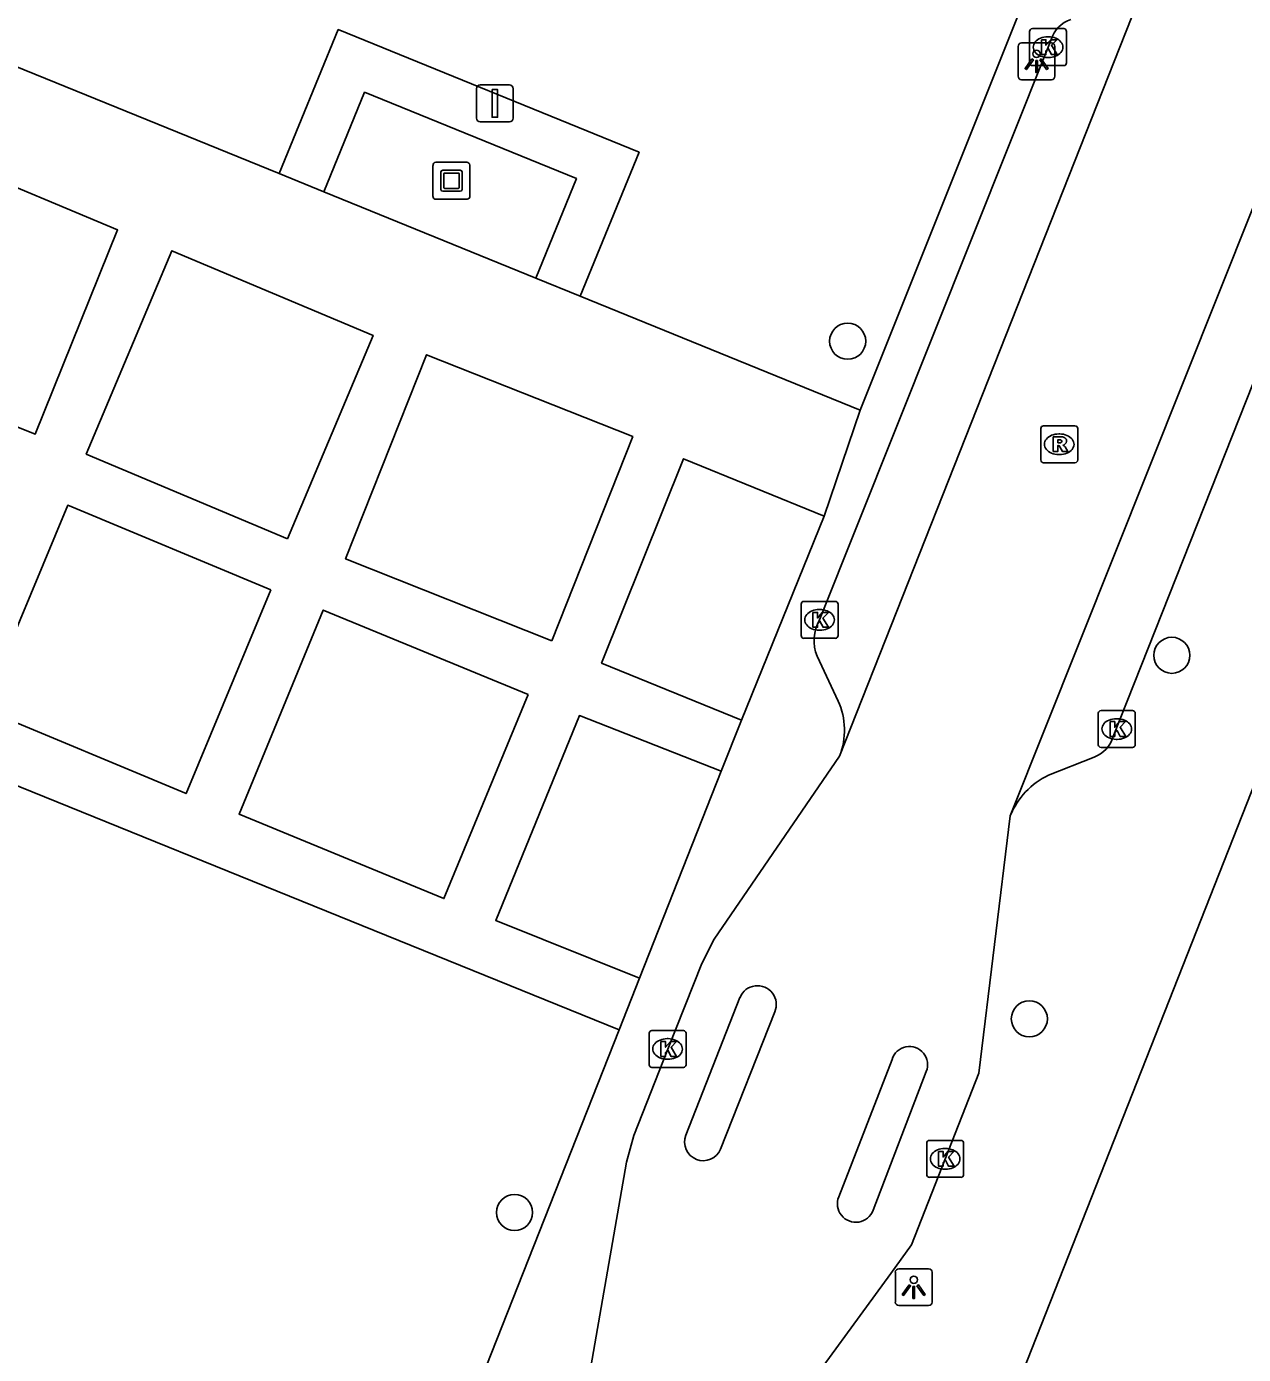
# Model space of a CAD drawing. Extents: x 159822 to 160765, y 380693 to 381634.
# Drawn here: x 160319.44 to 160352.4, y 381375.72 to 381411.7 of the extents above; entities that cross this region are included whole.
import ezdxf

# ---------------------------------------------------------------- set-up
doc = ezdxf.new("R2010")
doc.units = 0
for name, color, linetype in [('IMGEO_Boom', 7, 'Continuous'), ('IMGEO_Haag', 7, 'Continuous'), ('IMGEO_Kolk', 7, 'Continuous'), ('IMGEO_Kunstobject', 7, 'Continuous'), ('IMGEO_Lichtpunt', 7, 'Continuous'), ('IMGEO_Rijbaan_lokaal_open', 7, 'Continuous'), ('IMGEO_Rioolput', 7, 'Continuous'), ('IMGEO_Verkeersbordpaal', 7, 'Continuous'), ('IMGEO_Voetpad_open', 7, 'Continuous')]:
    doc.layers.add(name, color=color, linetype=linetype)

msp = doc.modelspace()

# ---------------------------------------------------------------- linework, layer by layer
at = {"layer": 'IMGEO_Boom'}
for centre in [(160341.681, 381403.171), (160350.464, 381394.662), (160346.603, 381384.814), (160332.659, 381379.567)]:
    msp.add_circle(centre, 0.489, dxfattribs=at)
at = {"layer": 'IMGEO_Haag'}
msp.add_lwpolyline([(160326.286, 381407.712), (160327.883, 381411.613), (160336.031, 381408.291), (160334.437, 381404.394)], dxfattribs=at)
at = {"layer": 'IMGEO_Kolk'}
for p, q in [((160346.609, 381410.714), (160346.609, 381411.566)), ((160346.684, 381411.64), (160347.536, 381411.64)), ((160347.097, 381411.42), (160347.122, 381411.42)), ((160347.61, 381411.566), (160347.61, 381410.714)), ((160347.536, 381410.64), (160346.684, 381410.64)), ((160347.12, 381410.86), (160347.095, 381410.86)), ((160340.421, 381395.196), (160340.421, 381396.048)), ((160340.496, 381396.122), (160341.348, 381396.122)), ((160340.909, 381395.902), (160340.934, 381395.902)), ((160341.422, 381396.048), (160341.422, 381395.196)), ((160340.932, 381395.342), (160340.907, 381395.342)), ((160341.348, 381395.122), (160340.496, 381395.122)), ((160348.47, 381392.239), (160348.47, 381393.091)), ((160348.545, 381393.165), (160349.397, 381393.165)), ((160349.471, 381393.091), (160349.471, 381392.239)), ((160348.958, 381392.945), (160348.983, 381392.945)), ((160348.981, 381392.385), (160348.956, 381392.385)), ((160349.397, 381392.165), (160348.545, 381392.165)), ((160336.304, 381383.57), (160336.304, 381384.422)), ((160336.379, 381384.496), (160337.231, 381384.496)), ((160337.305, 381384.422), (160337.305, 381383.57)), ((160336.792, 381384.276), (160336.817, 381384.276)), ((160336.815, 381383.716), (160336.79, 381383.716)), ((160337.231, 381383.496), (160336.379, 381383.496)), ((160343.897, 381381.519), (160344.749, 381381.519)), ((160343.822, 381380.593), (160343.822, 381381.445)), ((160344.31, 381381.299), (160344.335, 381381.299)), ((160344.823, 381381.445), (160344.823, 381380.593)), ((160344.749, 381380.519), (160343.897, 381380.519)), ((160344.333, 381380.739), (160344.308, 381380.739))]:
    msp.add_line(p, q, dxfattribs=at)
for points in [[(160346.609, 381410.714), (160346.609, 381411.566)], [(160346.684, 381411.64), (160347.536, 381411.64)], [(160346.93, 381411.34), (160347.053, 381411.34), (160347.053, 381411.189), (160347.183, 381411.34), (160347.347, 381411.34), (160347.201, 381411.189), (160347.354, 381410.94), (160347.202, 381410.94), (160347.117, 381411.104), (160347.053, 381411.037), (160347.053, 381410.94), (160346.93, 381410.94), (160346.93, 381411.34)], [(160347.61, 381411.566), (160347.61, 381410.714)], [(160347.536, 381410.64), (160346.684, 381410.64)], [(160340.421, 381395.196), (160340.421, 381396.048)], [(160340.496, 381396.122), (160341.348, 381396.122)], [(160341.422, 381396.048), (160341.422, 381395.196)], [(160340.742, 381395.822), (160340.865, 381395.822), (160340.865, 381395.671), (160340.995, 381395.822), (160341.159, 381395.822), (160341.013, 381395.671), (160341.166, 381395.422), (160341.014, 381395.422), (160340.929, 381395.586), (160340.865, 381395.519), (160340.865, 381395.422), (160340.742, 381395.422), (160340.742, 381395.822)], [(160341.348, 381395.122), (160340.496, 381395.122)], [(160348.47, 381392.239), (160348.47, 381393.091)], [(160348.545, 381393.165), (160349.397, 381393.165)], [(160349.471, 381393.091), (160349.471, 381392.239)], [(160348.791, 381392.865), (160348.914, 381392.865), (160348.914, 381392.714), (160349.044, 381392.865), (160349.208, 381392.865), (160349.062, 381392.714), (160349.215, 381392.465), (160349.063, 381392.465), (160348.978, 381392.629), (160348.914, 381392.562), (160348.914, 381392.465), (160348.791, 381392.465), (160348.791, 381392.865)], [(160349.397, 381392.165), (160348.545, 381392.165)], [(160336.304, 381383.57), (160336.304, 381384.422)], [(160336.379, 381384.496), (160337.231, 381384.496)], [(160337.305, 381384.422), (160337.305, 381383.57)], [(160336.625, 381384.196), (160336.748, 381384.196), (160336.748, 381384.045), (160336.878, 381384.196), (160337.042, 381384.196), (160336.896, 381384.045), (160337.049, 381383.796), (160336.897, 381383.796), (160336.812, 381383.96), (160336.748, 381383.893), (160336.748, 381383.796), (160336.625, 381383.796), (160336.625, 381384.196)], [(160337.231, 381383.496), (160336.379, 381383.496)], [(160343.897, 381381.519), (160344.749, 381381.519)], [(160343.822, 381380.593), (160343.822, 381381.445)], [(160344.143, 381381.219), (160344.266, 381381.219), (160344.266, 381381.068), (160344.396, 381381.219), (160344.56, 381381.219), (160344.414, 381381.068), (160344.567, 381380.819), (160344.415, 381380.819), (160344.33, 381380.983), (160344.266, 381380.916), (160344.266, 381380.819), (160344.143, 381380.819), (160344.143, 381381.219)], [(160344.823, 381381.445), (160344.823, 381380.593)], [(160344.749, 381380.519), (160343.897, 381380.519)]]:
    msp.add_lwpolyline(points, dxfattribs=at)
for centre, start, end in [((160346.686, 381411.564), 91.552, 178.448), ((160346.686, 381411.564), 91.552, 178.448), ((160347.534, 381411.564), 1.552, 88.448), ((160347.534, 381411.564), 1.552, 88.448), ((160346.686, 381410.716), 181.552, 268.448), ((160346.686, 381410.716), 181.552, 268.448), ((160347.534, 381410.716), 271.552, 358.448), ((160347.534, 381410.716), 271.552, 358.448), ((160340.498, 381396.046), 91.552, 178.448), ((160340.498, 381396.046), 91.552, 178.448), ((160341.346, 381396.046), 1.552, 88.448), ((160341.346, 381396.046), 1.552, 88.448), ((160340.498, 381395.198), 181.552, 268.448), ((160340.498, 381395.198), 181.552, 268.448), ((160341.346, 381395.198), 271.552, 358.448), ((160341.346, 381395.198), 271.552, 358.448), ((160348.547, 381393.089), 91.552, 178.448), ((160348.547, 381393.089), 91.552, 178.448), ((160349.395, 381393.089), 1.552, 88.448), ((160349.395, 381393.089), 1.552, 88.448), ((160348.547, 381392.241), 181.552, 268.448), ((160348.547, 381392.241), 181.552, 268.448), ((160349.395, 381392.241), 271.552, 358.448), ((160349.395, 381392.241), 271.552, 358.448), ((160336.381, 381384.42), 91.552, 178.448), ((160336.381, 381384.42), 91.552, 178.448), ((160337.229, 381384.42), 1.552, 88.448), ((160337.229, 381384.42), 1.552, 88.448), ((160336.381, 381383.572), 181.552, 268.448), ((160336.381, 381383.572), 181.552, 268.448), ((160337.229, 381383.572), 271.552, 358.448), ((160337.229, 381383.572), 271.552, 358.448), ((160343.899, 381381.443), 91.552, 178.448), ((160343.899, 381381.443), 91.552, 178.448), ((160344.747, 381381.443), 1.552, 88.448), ((160344.747, 381381.443), 1.552, 88.448), ((160343.899, 381380.595), 181.552, 268.448), ((160343.899, 381380.595), 181.552, 268.448), ((160344.747, 381380.595), 271.552, 358.448), ((160344.747, 381380.595), 271.552, 358.448)]:
    msp.add_arc(centre, 0.0765, start, end, dxfattribs=at)
for centre, major_axis, ratio, start_param, end_param in [((160347.096, 381411.14), (-0.387, 0.002), 0.722429, 4.712389, 7.853982), ((160347.121, 381411.14), (-0.39, 0.002), 0.717154, 1.570796, 4.712389), ((160340.908, 381395.622), (-0.387, 0.002), 0.722429, 4.712389, 7.853982), ((160340.933, 381395.622), (-0.39, 0.002), 0.717154, 1.570796, 4.712389), ((160348.957, 381392.665), (-0.387, 0.002), 0.722429, 4.712389, 7.853982), ((160348.982, 381392.665), (-0.39, 0.002), 0.717154, 1.570796, 4.712389), ((160336.791, 381383.996), (-0.387, 0.002), 0.722429, 4.712389, 7.853982), ((160336.816, 381383.996), (-0.39, 0.002), 0.717154, 1.570796, 4.712389), ((160344.309, 381381.019), (-0.387, 0.002), 0.722429, 4.712389, 7.853982), ((160344.334, 381381.019), (-0.39, 0.002), 0.717154, 1.570796, 4.712389)]:
    msp.add_ellipse(centre, major_axis=major_axis, ratio=ratio, start_param=start_param, end_param=end_param, dxfattribs=at)
at = {"layer": 'IMGEO_Kunstobject'}
for p, q in [((160330.449, 381407.935), (160330.449, 381407.094)), ((160330.449, 381407.935), (160330.449, 381407.094)), ((160331.365, 381408.019), (160330.524, 381408.019)), ((160331.365, 381408.019), (160330.524, 381408.019)), ((160330.663, 381407.283), (160330.663, 381407.757)), ((160330.713, 381407.807), (160331.187, 381407.807)), ((160331.237, 381407.757), (160331.237, 381407.283)), ((160331.449, 381407.103), (160331.449, 381407.944)), ((160331.449, 381407.103), (160331.449, 381407.944)), ((160330.743, 381407.707), (160330.743, 381407.333)), ((160331.137, 381407.727), (160330.763, 381407.727)), ((160331.157, 381407.333), (160331.157, 381407.707)), ((160330.533, 381407.019), (160331.374, 381407.019)), ((160330.533, 381407.019), (160331.374, 381407.019)), ((160331.187, 381407.233), (160330.713, 381407.233)), ((160330.763, 381407.313), (160331.137, 381407.313))]:
    msp.add_line(p, q, dxfattribs=at)
for centre, radius, start, end in [((160330.527, 381407.941), 0.0779, 92.4484, 184.2845), ((160330.527, 381407.941), 0.0779, 92.4484, 184.2845), ((160330.713, 381407.757), 0.05, 90, 180), ((160331.187, 381407.757), 0.05, 360, 90), ((160331.371, 381407.941), 0.0779, 2.4484, 94.2845), ((160331.371, 381407.941), 0.0779, 2.4484, 94.2845), ((160330.763, 381407.707), 0.02, 90, 180), ((160331.137, 381407.707), 0.02, 360, 90), ((160330.527, 381407.097), 0.0779, 182.4484, 274.2845), ((160330.527, 381407.097), 0.0779, 182.4484, 274.2845), ((160330.713, 381407.283), 0.05, 180, 270), ((160330.763, 381407.333), 0.02, 180, 270), ((160331.137, 381407.333), 0.02, 270, 0), ((160331.187, 381407.283), 0.05, 270, 0), ((160331.371, 381407.097), 0.0779, 272.4484, 4.2845), ((160331.371, 381407.097), 0.0779, 272.4484, 4.2845)]:
    msp.add_arc(centre, radius, start, end, dxfattribs=at)
at = {"layer": 'IMGEO_Lichtpunt'}
for p, q in [((160346.298, 381411.159), (160346.298, 381410.352)), ((160346.298, 381411.159), (160346.298, 381410.352)), ((160347.2, 381411.254), (160346.392, 381411.254)), ((160347.2, 381411.254), (160346.392, 381411.254)), ((160347.294, 381410.352), (160347.294, 381411.159)), ((160347.294, 381410.352), (160347.294, 381411.159)), ((160346.392, 381410.258), (160347.2, 381410.258)), ((160346.392, 381410.258), (160347.2, 381410.258)), ((160342.973, 381377.946), (160342.973, 381377.139)), ((160342.973, 381377.946), (160342.973, 381377.139)), ((160343.875, 381378.041), (160343.067, 381378.041)), ((160343.875, 381378.041), (160343.067, 381378.041)), ((160343.969, 381377.139), (160343.969, 381377.946)), ((160343.969, 381377.139), (160343.969, 381377.946)), ((160343.067, 381377.045), (160343.875, 381377.045)), ((160343.067, 381377.045), (160343.875, 381377.045))]:
    msp.add_line(p, q, dxfattribs=at)
for points in [[(160346.672, 381410.823), (160346.711, 381410.795), (160346.523, 381410.533), (160346.485, 381410.56), (160346.672, 381410.823)], [(160346.774, 381410.775), (160346.821, 381410.775), (160346.821, 381410.453), (160346.774, 381410.453), (160346.774, 381410.775)], [(160346.884, 381410.795), (160346.922, 381410.822), (160347.109, 381410.56), (160347.07, 381410.532), (160346.884, 381410.795)], [(160343.347, 381377.61), (160343.386, 381377.582), (160343.198, 381377.32), (160343.16, 381377.347), (160343.347, 381377.61)], [(160343.449, 381377.562), (160343.496, 381377.562), (160343.496, 381377.24), (160343.449, 381377.24), (160343.449, 381377.562)], [(160343.559, 381377.582), (160343.597, 381377.609), (160343.784, 381377.347), (160343.745, 381377.319), (160343.559, 381377.582)]]:
    msp.add_lwpolyline(points, dxfattribs=at)
for centre in [(160346.797, 381410.957), (160343.472, 381377.744)]:
    msp.add_circle(centre, 0.0994, dxfattribs=at)
for centre, start, end in [((160346.392, 381411.159), 90, 180), ((160346.392, 381411.159), 90, 180), ((160347.2, 381411.159), 0, 90), ((160347.2, 381411.159), 0, 90), ((160346.392, 381410.352), 180, 270), ((160346.392, 381410.352), 180, 270), ((160347.2, 381410.352), 270, 0), ((160347.2, 381410.352), 270, 360), ((160343.067, 381377.946), 90, 180), ((160343.067, 381377.946), 90, 180), ((160343.875, 381377.946), 0, 90), ((160343.875, 381377.946), 0, 90), ((160343.067, 381377.139), 180, 270), ((160343.067, 381377.139), 180, 270), ((160343.875, 381377.139), 270, 0), ((160343.875, 381377.139), 270, 360)]:
    msp.add_arc(centre, 0.0946, start, end, dxfattribs=at)
at = {"layer": 'IMGEO_Rijbaan_lokaal_open'}
for points in [[(160349.993, 381413.519), (160341.463, 381391.931)], [(160346.086, 381390.314), (160354.547, 381411.509)], [(160334.58, 381374.806), (160334.664, 381375.02), (160335.694, 381380.931), (160335.886, 381381.655), (160336.806, 381383.995), (160337.727, 381386.312), (160338.069, 381386.973), (160341.463, 381391.931)], [(160346.086, 381390.314), (160345.23, 381383.344), (160343.412, 381378.689), (160342.853, 381377.914), (160340.19, 381374.267), (160339.393, 381373.215), (160339.132, 381372.508)], [(160337.299, 381381.657), (160338.765, 381385.393)], [(160339.708, 381384.999), (160338.237, 381381.283)], [(160341.439, 381379.988), (160342.883, 381383.715)], [(160343.811, 381383.382), (160342.369, 381379.628)]]:
    msp.add_lwpolyline(points, dxfattribs=at)
for centre, radius, start, end in [((160339.238, 381385.2), 0.511, 336.8987, 157.7494), ((160343.354, 381383.569), 0.493, 337.7785, 162.7419), ((160337.77, 381381.474), 0.505, 158.7697, 337.7539), ((160341.901, 381379.801), 0.499, 157.9708, 339.7067)]:
    msp.add_arc(centre, radius, start, end, dxfattribs=at)
at = {"layer": 'IMGEO_Rioolput'}
for p, q in [((160346.912, 381399.954), (160346.912, 381400.806)), ((160346.987, 381400.88), (160347.839, 381400.88)), ((160347.4, 381400.66), (160347.425, 381400.66)), ((160347.913, 381400.806), (160347.913, 381399.954)), ((160347.839, 381399.88), (160346.987, 381399.88)), ((160347.423, 381400.1), (160347.398, 381400.1))]:
    msp.add_line(p, q, dxfattribs=at)
for points in [[(160346.912, 381399.954), (160346.912, 381400.806)], [(160346.987, 381400.88), (160347.839, 381400.88)], [(160347.501, 381400.578), (160347.249, 381400.58), (160347.249, 381400.18)], [(160347.913, 381400.806), (160347.913, 381399.954)], [(160347.249, 381400.18), (160347.373, 381400.18), (160347.373, 381400.342), (160347.384, 381400.342)], [(160347.427, 381400.499), (160347.373, 381400.499), (160347.373, 381400.418)], [(160347.373, 381400.418), (160347.425, 381400.418)], [(160347.431, 381400.313), (160347.502, 381400.18), (160347.642, 381400.18), (160347.577, 381400.306)], [(160347.839, 381399.88), (160346.987, 381399.88)]]:
    msp.add_lwpolyline(points, dxfattribs=at)
for centre, radius, start, end in [((160346.989, 381400.804), 0.0765, 91.552, 178.448), ((160346.989, 381400.804), 0.0765, 91.552, 178.448), ((160347.5, 381400.468), 0.109, 350.3612, 89.416), ((160347.837, 381400.804), 0.0765, 1.552, 88.448), ((160347.837, 381400.804), 0.0765, 1.552, 88.448), ((160347.383, 381400.289), 0.0533, 26.0293, 88.6989), ((160347.409, 381400.607), 0.19, 274.7715, 282.9687), ((160347.433, 381400.403), 0.0964, 77.0061, 93.1865), ((160347.447, 381400.46), 0.0378, 276.6634, 79.6772), ((160347.498, 381400.468), 0.112, 277.5842, 350.9817), ((160347.482, 381400.253), 0.108, 29.5134, 73.7905), ((160346.989, 381399.956), 0.0765, 181.552, 268.448), ((160346.989, 381399.956), 0.0765, 181.552, 268.448), ((160347.837, 381399.956), 0.0765, 271.552, 358.448), ((160347.837, 381399.956), 0.0765, 271.552, 358.448)]:
    msp.add_arc(centre, radius, start, end, dxfattribs=at)
for centre, major_axis, ratio, start_param, end_param in [((160347.399, 381400.38), (-0.387, 0.002), 0.722429, 4.712389, 7.853982), ((160347.424, 381400.38), (-0.39, 0.002), 0.717154, 1.570796, 4.712389)]:
    msp.add_ellipse(centre, major_axis=major_axis, ratio=ratio, start_param=start_param, end_param=end_param, dxfattribs=at)
at = {"layer": 'IMGEO_Verkeersbordpaal'}
for p, q in [((160331.629, 381409.214), (160331.629, 381410.014)), ((160331.629, 381410.014), (160331.629, 381409.214)), ((160331.729, 381410.114), (160332.519, 381410.114)), ((160332.519, 381410.114), (160331.729, 381410.114)), ((160332.619, 381410.014), (160332.619, 381409.214)), ((160332.619, 381409.214), (160332.619, 381410.014)), ((160332.519, 381409.114), (160331.729, 381409.114)), ((160331.729, 381409.114), (160332.519, 381409.114))]:
    msp.add_line(p, q, dxfattribs=at)
msp.add_lwpolyline([(160332.049, 381409.989), (160332.199, 381409.989), (160332.199, 381409.239), (160332.049, 381409.239), (160332.049, 381409.989)], dxfattribs=at)
for centre, start, end in [((160331.729, 381410.014), 90, 180), ((160331.729, 381410.014), 90, 180), ((160332.519, 381410.014), 0, 90), ((160332.519, 381410.014), 360, 90), ((160331.729, 381409.214), 180, 270), ((160331.729, 381409.214), 180, 270), ((160332.519, 381409.214), 270, 0), ((160332.519, 381409.214), 270, 0)]:
    msp.add_arc(centre, 0.1, start, end, dxfattribs=at)
at = {"layer": 'IMGEO_Voetpad_open'}
for points in [[(160347.167, 381414.181), (160342.024, 381401.307)], [(160340.922, 381395.621), (160347.111, 381411.14), (160347.196, 381411.344)], [(160326.286, 381407.712), (160318.838, 381410.743)], [(160333.233, 381404.884), (160334.335, 381407.578), (160328.594, 381409.919), (160327.49, 381407.222)], [(160355.132, 381408.254), (160348.876, 381392.46)], [(160317.588, 381407.992), (160321.903, 381406.187), (160319.673, 381400.657), (160315.206, 381402.446)], [(160327.49, 381407.222), (160326.286, 381407.712)], [(160333.233, 381404.884), (160327.49, 381407.222)], [(160326.507, 381397.82), (160321.058, 381400.113), (160323.376, 381405.623), (160328.825, 381403.331), (160326.507, 381397.82)], [(160334.437, 381404.394), (160333.233, 381404.884)], [(160342.024, 381401.307), (160334.437, 381404.394)], [(160333.67, 381395.058), (160328.08, 381397.273), (160330.271, 381402.804), (160335.862, 381400.59), (160333.67, 381395.058)], [(160342.024, 381401.307), (160341.047, 381398.434)], [(160338.806, 381392.902), (160335.017, 381394.453), (160337.235, 381399.988), (160341.047, 381398.434)], [(160326.06, 381396.436), (160323.762, 381390.917), (160318.258, 381393.208), (160320.556, 381398.727), (160326.06, 381396.436)], [(160341.047, 381398.434), (160338.806, 381392.902)], [(160333.023, 381393.6), (160330.744, 381388.069), (160325.196, 381390.355), (160327.475, 381395.886), (160333.023, 381393.6)], [(160341.423, 381393.423), (160340.851, 381394.636)], [(160311.657, 381394.179), (160335.491, 381384.517)], [(160353.609, 381393.461), (160344.195, 381369.593)], [(160336.045, 381385.919), (160332.147, 381387.481), (160334.414, 381393.028), (160338.258, 381391.52)], [(160338.806, 381392.902), (160338.258, 381391.52)], [(160348.361, 381391.903), (160347.125, 381391.417)], [(160338.258, 381391.52), (160336.045, 381385.919)], [(160336.045, 381385.919), (160335.491, 381384.517)], [(160335.491, 381384.517), (160329.863, 381370.275)]]:
    msp.add_lwpolyline(points, dxfattribs=at)
for centre, radius, start, end in [((160348.014, 381411.084), 0.858, 109.6191, 162.3985), ((160341.94, 381395.053), 1.166, 150.8135, 200.9409), ((160339.676, 381392.63), 1.919, 338.6503, 24.4211), ((160348.038, 381392.718), 0.876, 291.5964, 342.8909), ((160348.038, 381389.516), 2.109, 115.6593, 157.7635)]:
    msp.add_arc(centre, radius, start, end, dxfattribs=at)

doc.saveas('drawing.dxf')
